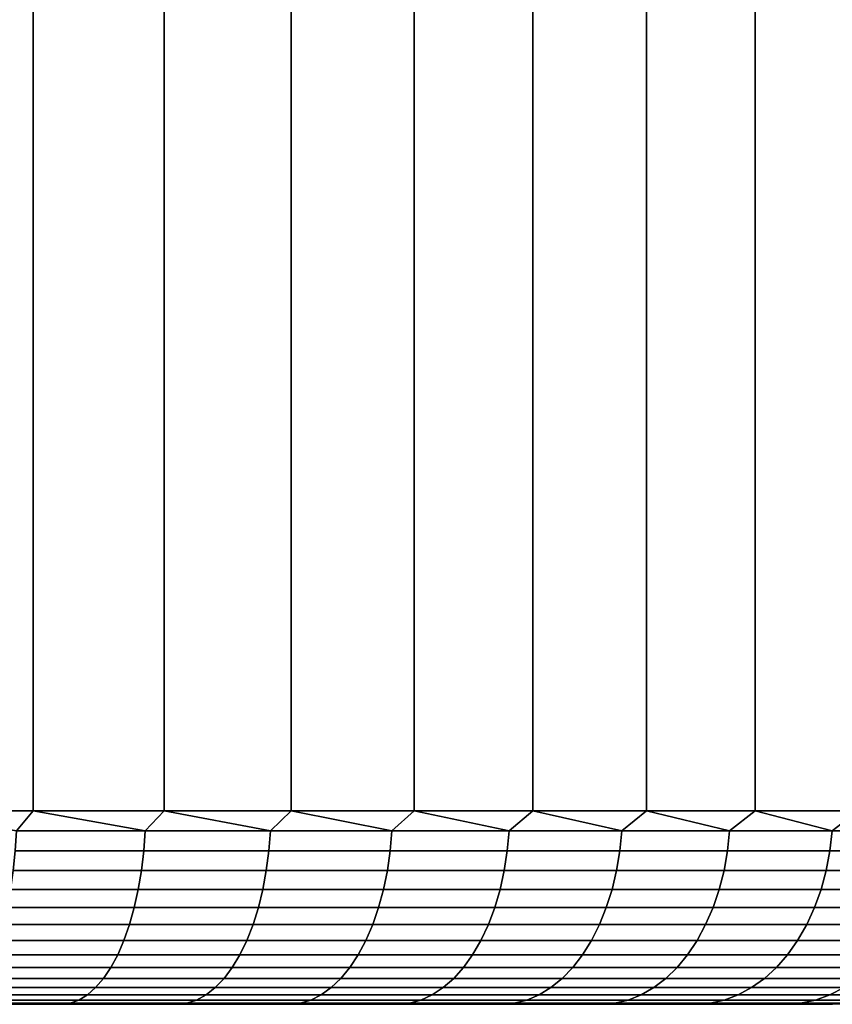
# Model space of a CAD drawing. Header units: metres. Extents: x -109 to 109, y -100 to 58.
# Tile 625 of 642: x 81.49 to 85.69, y 27.5 to 32.59. Entities that reach past the tile are written whole.
import ezdxf

# ---------------------------------------------------------------- set-up
doc = ezdxf.new("R2010")
doc.units = ezdxf.units.M
doc.layers.add('solid_21_062_100_XXX', color=7, linetype='CONTINUOUS')

msp = doc.modelspace()

# ---------------------------------------------------------------- linework, layer by layer
at = {"layer": 'solid_21_062_100_XXX'}
for points in [[(81.560493, 47.799999, 11.974616), (80.868645, 47.799999, 12.243976), (80.868645, 28.5, 12.243977), (81.560509, 28.5, 11.974607)], [(80.868645, 47.799999, -12.243976), (81.560493, 47.799999, -11.974616), (81.560509, 28.5, -11.974607), (80.868645, 28.5, -12.243977)], [(82.235855, 47.799999, 11.666187), (81.560493, 47.799999, 11.974616), (81.560509, 28.5, 11.974607), (82.235878, 28.5, 11.66618)], [(81.560493, 47.799999, -11.974616), (82.235855, 47.799999, -11.666187), (82.235878, 28.5, -11.66618), (81.560509, 28.5, -11.974607)], [(82.892525, 47.799999, 11.319699), (82.235855, 47.799999, 11.666187), (82.235878, 28.5, 11.66618), (82.892525, 28.5, 11.319699)], [(82.235855, 47.799999, -11.666187), (82.892525, 47.799999, -11.319699), (82.892525, 28.5, -11.319699), (82.235878, 28.5, -11.66618)], [(83.528343, 47.799999, 10.936286), (82.892525, 47.799999, 11.319699), (82.892525, 28.5, 11.319699), (83.528328, 28.5, 10.936296)], [(82.892525, 47.799999, -11.319699), (83.528343, 47.799999, -10.936286), (83.528328, 28.5, -10.936296), (82.892525, 28.5, -11.319699)], [(84.141228, 47.799999, 10.517206), (83.528343, 47.799999, 10.936286), (83.528328, 28.5, 10.936296), (84.141205, 28.5, 10.51722)], [(83.528343, 47.799999, -10.936286), (84.141228, 47.799999, -10.517206), (84.141205, 28.5, -10.51722), (83.528328, 28.5, -10.936296)], [(84.729172, 47.799999, 10.063836), (84.141228, 47.799999, 10.517206), (84.141205, 28.5, 10.51722), (84.729164, 28.5, 10.063841)], [(84.141228, 47.799999, -10.517206), (84.729172, 47.799999, -10.063836), (84.729164, 28.5, -10.063841), (84.141205, 28.5, -10.51722)], [(85.29026, 47.799999, 9.577649), (84.729172, 47.799999, 10.063836), (84.729164, 28.5, 10.063841), (85.290276, 28.5, 9.577635)], [(84.729172, 47.799999, -10.063836), (85.29026, 47.799999, -9.577649), (85.290276, 28.5, -9.577635), (84.729164, 28.5, -10.063841)], [(85.822701, 47.799999, 9.060204), (85.29026, 47.799999, 9.577649), (85.290276, 28.5, 9.577635), (85.822716, 28.5, 9.060188)], [(85.29026, 47.799999, -9.577649), (85.822701, 47.799999, -9.060204), (85.822716, 28.5, -9.060188), (85.290276, 28.5, -9.577635)], [(81.560509, 28.5, 11.974607), (80.868645, 28.5, 12.243977), (81.472786, 28.395472, 12.005373)], [(80.868645, 28.5, -12.243977), (81.560509, 28.5, -11.974607), (81.472786, 28.395472, -12.005373)], [(81.560509, 28.5, 11.974607), (81.472786, 28.395472, 12.005373), (82.138115, 28.395472, 11.70766)], [(81.560509, 28.5, -11.974607), (82.138115, 28.395472, -11.70766), (81.472786, 28.395472, -12.005373)], [(82.235878, 28.5, 11.66618), (81.560509, 28.5, 11.974607), (82.138115, 28.395472, 11.70766)], [(81.560509, 28.5, -11.974607), (82.235878, 28.5, -11.66618), (82.138115, 28.395472, -11.70766)], [(82.235878, 28.5, 11.66618), (82.138115, 28.395472, 11.70766), (82.785698, 28.395472, 11.37311)], [(82.235878, 28.5, -11.66618), (82.785698, 28.395472, -11.37311), (82.138115, 28.395472, -11.70766)], [(82.892525, 28.5, 11.319699), (82.235878, 28.5, 11.66618), (82.785698, 28.395472, 11.37311)], [(82.235878, 28.5, -11.66618), (82.892525, 28.5, -11.319699), (82.785698, 28.395472, -11.37311)], [(82.892525, 28.5, 11.319699), (82.785698, 28.395472, 11.37311), (83.413506, 28.395472, 11.002776)], [(82.892525, 28.5, -11.319699), (83.413506, 28.395472, -11.002776), (82.785698, 28.395472, -11.37311)], [(83.528328, 28.5, 10.936296), (82.892525, 28.5, 11.319699), (83.413506, 28.395472, 11.002776)], [(82.892525, 28.5, -11.319699), (83.528328, 28.5, -10.936296), (83.413506, 28.395472, -11.002776)], [(83.528328, 28.5, 10.936296), (83.413506, 28.395472, 11.002776), (84.019554, 28.395472, 10.597823)], [(83.528328, 28.5, -10.936296), (84.019554, 28.395472, -10.597823), (83.413506, 28.395472, -11.002776)], [(84.141205, 28.5, 10.51722), (83.528328, 28.5, 10.936296), (84.019554, 28.395472, 10.597823)], [(83.528328, 28.5, -10.936296), (84.141205, 28.5, -10.51722), (84.019554, 28.395472, -10.597823)], [(84.141205, 28.5, 10.51722), (84.019554, 28.395472, 10.597823), (84.601952, 28.395472, 10.159526)], [(84.141205, 28.5, -10.51722), (84.601952, 28.395472, -10.159526), (84.019554, 28.395472, -10.597823)], [(84.729164, 28.5, 10.063841), (84.141205, 28.5, 10.51722), (84.601952, 28.395472, 10.159526)], [(84.141205, 28.5, -10.51722), (84.729164, 28.5, -10.063841), (84.601952, 28.395472, -10.159526)], [(84.729164, 28.5, 10.063841), (84.601952, 28.395472, 10.159526), (85.158852, 28.395472, 9.689263)], [(84.729164, 28.5, -10.063841), (85.158852, 28.395472, -9.689263), (84.601952, 28.395472, -10.159526)], [(85.290276, 28.5, 9.577635), (84.729164, 28.5, 10.063841), (85.158852, 28.395472, 9.689263)], [(84.729164, 28.5, -10.063841), (85.290276, 28.5, -9.577635), (85.158852, 28.395472, -9.689263)], [(85.290276, 28.5, 9.577635), (85.158852, 28.395472, 9.689263), (85.688515, 28.395472, 9.188515)], [(85.290276, 28.5, -9.577635), (85.688515, 28.395472, -9.188515), (85.158852, 28.395472, -9.689263)], [(85.822716, 28.5, 9.060188), (85.290276, 28.5, 9.577635), (85.688515, 28.395472, 9.188515)], [(85.290276, 28.5, -9.577635), (85.822716, 28.5, -9.060188), (85.688515, 28.395472, -9.188515)], [(85.822716, 28.5, 9.060188), (85.688515, 28.395472, 9.188515), (86.189262, 28.395472, 8.658855)], [(85.822716, 28.5, -9.060188), (86.189262, 28.395472, -8.658855), (85.688515, 28.395472, -9.188515)], [(82.138115, 28.395472, 11.70766), (81.472786, 28.395472, 12.005373), (81.466515, 28.291986, 11.990225), (82.130997, 28.291986, 11.692887)], [(81.472786, 28.395472, -12.005373), (82.138115, 28.395472, -11.70766), (82.130997, 28.291986, -11.692887), (81.466515, 28.291986, -11.990225)], [(82.785698, 28.395472, 11.37311), (82.138115, 28.395472, 11.70766), (82.130997, 28.291986, 11.692887), (82.777763, 28.291986, 11.35876)], [(82.138115, 28.395472, -11.70766), (82.785698, 28.395472, -11.37311), (82.777763, 28.291986, -11.35876), (82.130997, 28.291986, -11.692887)], [(83.413506, 28.395472, 11.002776), (82.785698, 28.395472, 11.37311), (82.777763, 28.291986, 11.35876), (83.404778, 28.291986, 10.988894)], [(82.785698, 28.395472, -11.37311), (83.413506, 28.395472, -11.002776), (83.404778, 28.291986, -10.988894), (82.777763, 28.291986, -11.35876)], [(84.019554, 28.395472, 10.597823), (83.413506, 28.395472, 11.002776), (83.404778, 28.291986, 10.988894), (84.010071, 28.291986, 10.584452)], [(83.413506, 28.395472, -11.002776), (84.019554, 28.395472, -10.597823), (84.010071, 28.291986, -10.584452), (83.404778, 28.291986, -10.988894)], [(84.601952, 28.395472, 10.159526), (84.019554, 28.395472, 10.597823), (84.010071, 28.291986, 10.584452), (84.591728, 28.291986, 10.146708)], [(84.019554, 28.395472, -10.597823), (84.601952, 28.395472, -10.159526), (84.591728, 28.291986, -10.146708), (84.010071, 28.291986, -10.584452)], [(85.158852, 28.395472, 9.689263), (84.601952, 28.395472, 10.159526), (84.591728, 28.291986, 10.146708), (85.147926, 28.291986, 9.677038)], [(84.601952, 28.395472, -10.159526), (85.158852, 28.395472, -9.689263), (85.147926, 28.291986, -9.677038), (84.591728, 28.291986, -10.146708)], [(85.688515, 28.395472, 9.188515), (85.158852, 28.395472, 9.689263), (85.147926, 28.291986, 9.677038), (85.676918, 28.291986, 9.176921)], [(85.158852, 28.395472, -9.689263), (85.688515, 28.395472, -9.188515), (85.676918, 28.291986, -9.176921), (85.147926, 28.291986, -9.677038)], [(86.189262, 28.395472, 8.658855), (85.688515, 28.395472, 9.188515), (85.676918, 28.291986, 9.176921), (86.17704, 28.291986, 8.64793)], [(85.688515, 28.395472, -9.188515), (86.189262, 28.395472, -8.658855), (86.17704, 28.291986, -8.64793), (85.676918, 28.291986, -9.176921)], [(82.130997, 28.291986, 11.692887), (81.466515, 28.291986, 11.990225), (81.456131, 28.190784, 11.965157), (82.119225, 28.190784, 11.668441)], [(81.466515, 28.291986, -11.990225), (82.130997, 28.291986, -11.692887), (82.119225, 28.190784, -11.668441), (81.456131, 28.190784, -11.965157)], [(82.777763, 28.291986, 11.35876), (82.130997, 28.291986, 11.692887), (82.119225, 28.190784, 11.668441), (82.764641, 28.190784, 11.335011)], [(82.130997, 28.291986, -11.692887), (82.777763, 28.291986, -11.35876), (82.764641, 28.190784, -11.335011), (82.119225, 28.190784, -11.668441)], [(83.404778, 28.291986, 10.988894), (82.777763, 28.291986, 11.35876), (82.764641, 28.190784, 11.335011), (83.390343, 28.190784, 10.965919)], [(82.777763, 28.291986, -11.35876), (83.404778, 28.291986, -10.988894), (83.390343, 28.190784, -10.965919), (82.764641, 28.190784, -11.335011)], [(84.010071, 28.291986, 10.584452), (83.404778, 28.291986, 10.988894), (83.390343, 28.190784, 10.965919), (83.99437, 28.190784, 10.562322)], [(83.404778, 28.291986, -10.988894), (84.010071, 28.291986, -10.584452), (83.99437, 28.190784, -10.562322), (83.390343, 28.190784, -10.965919)], [(84.591728, 28.291986, 10.146708), (84.010071, 28.291986, 10.584452), (83.99437, 28.190784, 10.562322), (84.574814, 28.190784, 10.125493)], [(84.010071, 28.291986, -10.584452), (84.591728, 28.291986, -10.146708), (84.574814, 28.190784, -10.125493), (83.99437, 28.190784, -10.562322)], [(85.147926, 28.291986, 9.677038), (84.591728, 28.291986, 10.146708), (84.574814, 28.190784, 10.125493), (85.129852, 28.190784, 9.656806)], [(84.591728, 28.291986, -10.146708), (85.147926, 28.291986, -9.677038), (85.129852, 28.190784, -9.656806), (84.574814, 28.190784, -10.125493)], [(85.676918, 28.291986, 9.176921), (85.147926, 28.291986, 9.677038), (85.129852, 28.190784, 9.656806), (85.657738, 28.190784, 9.157734)], [(85.147926, 28.291986, -9.677038), (85.676918, 28.291986, -9.176921), (85.657738, 28.190784, -9.157734), (85.129852, 28.190784, -9.656806)], [(86.17704, 28.291986, 8.64793), (85.676918, 28.291986, 9.176921), (85.657738, 28.190784, 9.157734), (86.156807, 28.190784, 8.629849)], [(85.676918, 28.291986, -9.176921), (86.17704, 28.291986, -8.64793), (86.156807, 28.190784, -8.629849), (85.657738, 28.190784, -9.157734)], [(82.119225, 28.190784, 11.668441), (81.456131, 28.190784, 11.965157), (81.44175, 28.092976, 11.930442), (82.102921, 28.092976, 11.634587)], [(81.456131, 28.190784, -11.965157), (82.119225, 28.190784, -11.668441), (82.102921, 28.092976, -11.634587), (81.44175, 28.092976, -11.930442)], [(82.764641, 28.190784, 11.335011), (82.119225, 28.190784, 11.668441), (82.102921, 28.092976, 11.634587), (82.746468, 28.092976, 11.302126)], [(82.119225, 28.190784, -11.668441), (82.764641, 28.190784, -11.335011), (82.746468, 28.092976, -11.302126), (82.102921, 28.092976, -11.634587)], [(83.390343, 28.190784, 10.965919), (82.764641, 28.190784, 11.335011), (82.746468, 28.092976, 11.302126), (83.370354, 28.092976, 10.934103)], [(82.764641, 28.190784, -11.335011), (83.390343, 28.190784, -10.965919), (83.370354, 28.092976, -10.934103), (82.746468, 28.092976, -11.302126)], [(83.99437, 28.190784, 10.562322), (83.390343, 28.190784, 10.965919), (83.370354, 28.092976, 10.934103), (83.972626, 28.092976, 10.531678)], [(83.390343, 28.190784, -10.965919), (83.99437, 28.190784, -10.562322), (83.972626, 28.092976, -10.531678), (83.370354, 28.092976, -10.934103)], [(84.574814, 28.190784, 10.125493), (83.99437, 28.190784, 10.562322), (83.972626, 28.092976, 10.531678), (84.551384, 28.092976, 10.096116)], [(83.99437, 28.190784, -10.562322), (84.574814, 28.190784, -10.125493), (84.551384, 28.092976, -10.096116), (83.972626, 28.092976, -10.531678)], [(85.129852, 28.190784, 9.656806), (84.574814, 28.190784, 10.125493), (84.551384, 28.092976, 10.096116), (85.104813, 28.092976, 9.628789)], [(84.574814, 28.190784, -10.125493), (85.129852, 28.190784, -9.656806), (85.104813, 28.092976, -9.628789), (84.551384, 28.092976, -10.096116)], [(85.657738, 28.190784, 9.157734), (85.129852, 28.190784, 9.656806), (85.104813, 28.092976, 9.628789), (85.631165, 28.092976, 9.131166)], [(85.129852, 28.190784, -9.656806), (85.657738, 28.190784, -9.157734), (85.631165, 28.092976, -9.131166), (85.104813, 28.092976, -9.628789)], [(86.156807, 28.190784, 8.629849), (85.657738, 28.190784, 9.157734), (85.631165, 28.092976, 9.131166), (86.128792, 28.092976, 8.604812)], [(85.657738, 28.190784, -9.157734), (86.156807, 28.190784, -8.629849), (86.128792, 28.092976, -8.604812), (85.631165, 28.092976, -9.131166)], [(82.102921, 28.092976, 11.634587), (81.44175, 28.092976, 11.930442), (81.423538, 27.999638, 11.886464), (82.082268, 27.999638, 11.5917)], [(81.44175, 28.092976, -11.930442), (82.102921, 28.092976, -11.634587), (82.082268, 27.999638, -11.5917), (81.423538, 27.999638, -11.886464)], [(82.746468, 28.092976, 11.302126), (82.102921, 28.092976, 11.634587), (82.082268, 27.999638, 11.5917), (82.723434, 27.999638, 11.260464)], [(82.102921, 28.092976, -11.634587), (82.746468, 28.092976, -11.302126), (82.723434, 27.999638, -11.260464), (82.082268, 27.999638, -11.5917)], [(83.370354, 28.092976, 10.934103), (82.746468, 28.092976, 11.302126), (82.723434, 27.999638, 11.260464), (83.345024, 27.999638, 10.893798)], [(82.746468, 28.092976, -11.302126), (83.370354, 28.092976, -10.934103), (83.345024, 27.999638, -10.893798), (82.723434, 27.999638, -11.260464)], [(83.972626, 28.092976, 10.531678), (83.370354, 28.092976, 10.934103), (83.345024, 27.999638, 10.893798), (83.945076, 27.999638, 10.492856)], [(83.370354, 28.092976, -10.934103), (83.972626, 28.092976, -10.531678), (83.945076, 27.999638, -10.492856), (83.345024, 27.999638, -10.893798)], [(84.551384, 28.092976, 10.096116), (83.972626, 28.092976, 10.531678), (83.945076, 27.999638, 10.492856), (84.521706, 27.999638, 10.0589)], [(83.972626, 28.092976, -10.531678), (84.551384, 28.092976, -10.096116), (84.521706, 27.999638, -10.0589), (83.945076, 27.999638, -10.492856)], [(85.104813, 28.092976, 9.628789), (84.551384, 28.092976, 10.096116), (84.521706, 27.999638, 10.0589), (85.07309, 27.999638, 9.593295)], [(84.551384, 28.092976, -10.096116), (85.104813, 28.092976, -9.628789), (85.07309, 27.999638, -9.593295), (84.521706, 27.999638, -10.0589)], [(85.631165, 28.092976, 9.131166), (85.104813, 28.092976, 9.628789), (85.07309, 27.999638, 9.593295), (85.597504, 27.999638, 9.097506)], [(85.104813, 28.092976, -9.628789), (85.631165, 28.092976, -9.131166), (85.597504, 27.999638, -9.097506), (85.07309, 27.999638, -9.593295)], [(86.128792, 28.092976, 8.604812), (85.631165, 28.092976, 9.131166), (85.597504, 27.999638, 9.097506), (86.093292, 27.999638, 8.573092)], [(85.631165, 28.092976, -9.131166), (86.128792, 28.092976, -8.604812), (86.093292, 27.999638, -8.573092), (85.597504, 27.999638, -9.097506)], [(82.082268, 27.999638, 11.5917), (81.423538, 27.999638, 11.886464), (81.40168, 27.911791, 11.833704), (82.057487, 27.911791, 11.540248)], [(81.423538, 27.999638, -11.886464), (82.082268, 27.999638, -11.5917), (82.057487, 27.911791, -11.540248), (81.40168, 27.911791, -11.833704)], [(82.723434, 27.999638, 11.260464), (82.082268, 27.999638, 11.5917), (82.057487, 27.911791, 11.540248), (82.695816, 27.911791, 11.210483)], [(82.082268, 27.999638, -11.5917), (82.723434, 27.999638, -11.260464), (82.695816, 27.911791, -11.210483), (82.057487, 27.911791, -11.540248)], [(83.345024, 27.999638, 10.893798), (82.723434, 27.999638, 11.260464), (82.695816, 27.911791, 11.210483), (83.314644, 27.911791, 10.845444)], [(82.723434, 27.999638, -11.260464), (83.345024, 27.999638, -10.893798), (83.314644, 27.911791, -10.845444), (82.695816, 27.911791, -11.210483)], [(83.945076, 27.999638, 10.492856), (83.345024, 27.999638, 10.893798), (83.314644, 27.911791, 10.845444), (83.912033, 27.911791, 10.446282)], [(83.345024, 27.999638, -10.893798), (83.945076, 27.999638, -10.492856), (83.912033, 27.911791, -10.446282), (83.314644, 27.911791, -10.845444)], [(84.521706, 27.999638, 10.0589), (83.945076, 27.999638, 10.492856), (83.912033, 27.911791, 10.446282), (84.486099, 27.911791, 10.014252)], [(83.945076, 27.999638, -10.492856), (84.521706, 27.999638, -10.0589), (84.486099, 27.911791, -10.014252), (83.912033, 27.911791, -10.446282)], [(85.07309, 27.999638, 9.593295), (84.521706, 27.999638, 10.0589), (84.486099, 27.911791, 10.014252), (85.035042, 27.911791, 9.550714)], [(84.521706, 27.999638, -10.0589), (85.07309, 27.999638, -9.593295), (85.035042, 27.911791, -9.550714), (84.486099, 27.911791, -10.014252)], [(85.597504, 27.999638, 9.097506), (85.07309, 27.999638, 9.593295), (85.035042, 27.911791, 9.550714), (85.557121, 27.911791, 9.057125)], [(85.07309, 27.999638, -9.593295), (85.597504, 27.999638, -9.097506), (85.557121, 27.911791, -9.057125), (85.035042, 27.911791, -9.550714)], [(86.093292, 27.999638, 8.573092), (85.597504, 27.999638, 9.097506), (85.557121, 27.911791, 9.057125), (86.050713, 27.911791, 8.53504)], [(85.597504, 27.999638, -9.097506), (86.093292, 27.999638, -8.573092), (86.050713, 27.911791, -8.53504), (85.557121, 27.911791, -9.057125)], [(82.057487, 27.911791, 11.540248), (81.40168, 27.911791, 11.833704), (81.376427, 27.830402, 11.772742), (82.028862, 27.830402, 11.480798)], [(81.40168, 27.911791, -11.833704), (82.057487, 27.911791, -11.540248), (82.028862, 27.830402, -11.480798), (81.376427, 27.830402, -11.772742)], [(82.695816, 27.911791, 11.210483), (82.057487, 27.911791, 11.540248), (82.028862, 27.830402, 11.480798), (82.663895, 27.830402, 11.152731)], [(82.057487, 27.911791, -11.540248), (82.695816, 27.911791, -11.210483), (82.663895, 27.830402, -11.152731), (82.028862, 27.830402, -11.480798)], [(83.314644, 27.911791, 10.845444), (82.695816, 27.911791, 11.210483), (82.663895, 27.830402, 11.152731), (83.279541, 27.830402, 10.789573)], [(82.695816, 27.911791, -11.210483), (83.314644, 27.911791, -10.845444), (83.279541, 27.830402, -10.789573), (82.663895, 27.830402, -11.152731)], [(83.912033, 27.911791, 10.446282), (83.314644, 27.911791, 10.845444), (83.279541, 27.830402, 10.789573), (83.873848, 27.830402, 10.392467)], [(83.314644, 27.911791, -10.845444), (83.912033, 27.911791, -10.446282), (83.873848, 27.830402, -10.392467), (83.279541, 27.830402, -10.789573)], [(84.486099, 27.911791, 10.014252), (83.912033, 27.911791, 10.446282), (83.873848, 27.830402, 10.392467), (84.444962, 27.830402, 9.962663)], [(83.912033, 27.911791, -10.446282), (84.486099, 27.911791, -10.014252), (84.444962, 27.830402, -9.962663), (83.873848, 27.830402, -10.392467)], [(85.035042, 27.911791, 9.550714), (84.486099, 27.911791, 10.014252), (84.444962, 27.830402, 9.962663), (84.991074, 27.830402, 9.501513)], [(84.486099, 27.911791, -10.014252), (85.035042, 27.911791, -9.550714), (84.991074, 27.830402, -9.501513), (84.444962, 27.830402, -9.962663)], [(85.557121, 27.911791, 9.057125), (85.035042, 27.911791, 9.550714), (84.991074, 27.830402, 9.501513), (85.510468, 27.830402, 9.010467)], [(85.035042, 27.911791, -9.550714), (85.557121, 27.911791, -9.057125), (85.510468, 27.830402, -9.010467), (84.991074, 27.830402, -9.501513)], [(86.050713, 27.911791, 8.53504), (85.557121, 27.911791, 9.057125), (85.510468, 27.830402, 9.010467), (86.001511, 27.830402, 8.491071)], [(85.557121, 27.911791, -9.057125), (86.050713, 27.911791, -8.53504), (86.001511, 27.830402, -8.491071), (85.510468, 27.830402, -9.010467)], [(82.028862, 27.830402, 11.480798), (81.376427, 27.830402, 11.772742), (81.348061, 27.756365, 11.704247), (81.996696, 27.756365, 11.414001)], [(81.376427, 27.830402, -11.772742), (82.028862, 27.830402, -11.480798), (81.996696, 27.756365, -11.414001), (81.348061, 27.756365, -11.704247)], [(82.663895, 27.830402, 11.152731), (82.028862, 27.830402, 11.480798), (81.996696, 27.756365, 11.414001), (82.628036, 27.756365, 11.087843)], [(82.028862, 27.830402, -11.480798), (82.663895, 27.830402, -11.152731), (82.628036, 27.756365, -11.087843), (81.996696, 27.756365, -11.414001)], [(83.279541, 27.830402, 10.789573), (82.663895, 27.830402, 11.152731), (82.628036, 27.756365, 11.087843), (83.240097, 27.756365, 10.726798)], [(82.663895, 27.830402, -11.152731), (83.279541, 27.830402, -10.789573), (83.240097, 27.756365, -10.726798), (82.628036, 27.756365, -11.087843)], [(83.873848, 27.830402, 10.392467), (83.279541, 27.830402, 10.789573), (83.240097, 27.756365, 10.726798), (83.830948, 27.756365, 10.332003)], [(83.279541, 27.830402, -10.789573), (83.873848, 27.830402, -10.392467), (83.830948, 27.756365, -10.332003), (83.240097, 27.756365, -10.726798)], [(84.444962, 27.830402, 9.962663), (83.873848, 27.830402, 10.392467), (83.830948, 27.756365, 10.332003), (84.398735, 27.756365, 9.904699)], [(83.873848, 27.830402, -10.392467), (84.444962, 27.830402, -9.962663), (84.398735, 27.756365, -9.904699), (83.830948, 27.756365, -10.332003)], [(84.991074, 27.830402, 9.501513), (84.444962, 27.830402, 9.962663), (84.398735, 27.756365, 9.904699), (84.941666, 27.756365, 9.446232)], [(84.444962, 27.830402, -9.962663), (84.991074, 27.830402, -9.501513), (84.941666, 27.756365, -9.446232), (84.398735, 27.756365, -9.904699)], [(85.510468, 27.830402, 9.010467), (84.991074, 27.830402, 9.501513), (84.941666, 27.756365, 9.446232), (85.458046, 27.756365, 8.958043)], [(84.991074, 27.830402, -9.501513), (85.510468, 27.830402, -9.010467), (85.458046, 27.756365, -8.958043), (84.941666, 27.756365, -9.446232)], [(86.001511, 27.830402, 8.491071), (85.510468, 27.830402, 9.010467), (85.458046, 27.756365, 8.958043), (85.946228, 27.756365, 8.441669)], [(85.510468, 27.830402, -9.010467), (86.001511, 27.830402, -8.491071), (85.946228, 27.756365, -8.441669), (85.458046, 27.756365, -8.958043)], [(81.996696, 27.756365, 11.414001), (81.348061, 27.756365, 11.704247), (81.316879, 27.690491, 11.628971), (81.961342, 27.690491, 11.340591)], [(81.348061, 27.756365, -11.704247), (81.996696, 27.756365, -11.414001), (81.961342, 27.690491, -11.340591), (81.316879, 27.690491, -11.628971)], [(82.628036, 27.756365, 11.087843), (81.996696, 27.756365, 11.414001), (81.961342, 27.690491, 11.340591), (82.588623, 27.690491, 11.016531)], [(81.996696, 27.756365, -11.414001), (82.628036, 27.756365, -11.087843), (82.588623, 27.690491, -11.016531), (81.961342, 27.690491, -11.340591)], [(83.240097, 27.756365, 10.726798), (82.628036, 27.756365, 11.087843), (82.588623, 27.690491, 11.016531), (83.196747, 27.690491, 10.657808)], [(82.628036, 27.756365, -11.087843), (83.240097, 27.756365, -10.726798), (83.196747, 27.690491, -10.657808), (82.588623, 27.690491, -11.016531)], [(83.830948, 27.756365, 10.332003), (83.240097, 27.756365, 10.726798), (83.196747, 27.690491, 10.657808), (83.783798, 27.690491, 10.265553)], [(83.240097, 27.756365, -10.726798), (83.830948, 27.756365, -10.332003), (83.783798, 27.690491, -10.265553), (83.196747, 27.690491, -10.657808)], [(84.398735, 27.756365, 9.904699), (83.830948, 27.756365, 10.332003), (83.783798, 27.690491, 10.265553), (84.347931, 27.690491, 9.840997)], [(83.830948, 27.756365, -10.332003), (84.398735, 27.756365, -9.904699), (84.347931, 27.690491, -9.840997), (83.783798, 27.690491, -10.265553)], [(84.941666, 27.756365, 9.446232), (84.398735, 27.756365, 9.904699), (84.347931, 27.690491, 9.840997), (84.887375, 27.690491, 9.385478)], [(84.398735, 27.756365, -9.904699), (84.941666, 27.756365, -9.446232), (84.887375, 27.690491, -9.385478), (84.347931, 27.690491, -9.840997)], [(85.458046, 27.756365, 8.958043), (84.941666, 27.756365, 9.446232), (84.887375, 27.690491, 9.385478), (85.400429, 27.690491, 8.900429)], [(84.941666, 27.756365, -9.446232), (85.458046, 27.756365, -8.958043), (85.400429, 27.690491, -8.900429), (84.887375, 27.690491, -9.385478)], [(85.946228, 27.756365, 8.441669), (85.458046, 27.756365, 8.958043), (85.400429, 27.690491, 8.900429), (85.885475, 27.690491, 8.387376)], [(85.458046, 27.756365, -8.958043), (85.946228, 27.756365, -8.441669), (85.885475, 27.690491, -8.387376), (85.400429, 27.690491, -8.900429)], [(81.961342, 27.690491, 11.340591), (81.316879, 27.690491, 11.628971), (81.283234, 27.633503, 11.54774), (81.923195, 27.633503, 11.261375)], [(81.316879, 27.690491, -11.628971), (81.961342, 27.690491, -11.340591), (81.923195, 27.633503, -11.261375), (81.283234, 27.633503, -11.54774)], [(82.588623, 27.690491, 11.016531), (81.961342, 27.690491, 11.340591), (81.923195, 27.633503, 11.261375), (82.546089, 27.633503, 10.939578)], [(81.961342, 27.690491, -11.340591), (82.588623, 27.690491, -11.016531), (82.546089, 27.633503, -10.939578), (81.923195, 27.633503, -11.261375)], [(83.196747, 27.690491, 10.657808), (82.588623, 27.690491, 11.016531), (82.546089, 27.633503, 10.939578), (83.149963, 27.633503, 10.583362)], [(82.588623, 27.690491, -11.016531), (83.196747, 27.690491, -10.657808), (83.149963, 27.633503, -10.583362), (82.546089, 27.633503, -10.939578)], [(83.783798, 27.690491, 10.265553), (83.196747, 27.690491, 10.657808), (83.149963, 27.633503, 10.583362), (83.732918, 27.633503, 10.193845)], [(83.196747, 27.690491, -10.657808), (83.783798, 27.690491, -10.265553), (83.732918, 27.633503, -10.193845), (83.149963, 27.633503, -10.583362)], [(84.347931, 27.690491, 9.840997), (83.783798, 27.690491, 10.265553), (83.732918, 27.633503, 10.193845), (84.293114, 27.633503, 9.772255)], [(83.783798, 27.690491, -10.265553), (84.347931, 27.690491, -9.840997), (84.293114, 27.633503, -9.772255), (83.732918, 27.633503, -10.193845)], [(84.887375, 27.690491, 9.385478), (84.347931, 27.690491, 9.840997), (84.293114, 27.633503, 9.772255), (84.828789, 27.633503, 9.319919)], [(84.347931, 27.690491, -9.840997), (84.887375, 27.690491, -9.385478), (84.828789, 27.633503, -9.319919), (84.293114, 27.633503, -9.772255)], [(85.400429, 27.690491, 8.900429), (84.887375, 27.690491, 9.385478), (84.828789, 27.633503, 9.319919), (85.338257, 27.633503, 8.838258)], [(84.887375, 27.690491, -9.385478), (85.400429, 27.690491, -8.900429), (85.338257, 27.633503, -8.838258), (84.828789, 27.633503, -9.319919)], [(85.885475, 27.690491, 8.387376), (85.400429, 27.690491, 8.900429), (85.338257, 27.633503, 8.838258), (85.819916, 27.633503, 8.328788)], [(85.400429, 27.690491, -8.900429), (85.885475, 27.690491, -8.387376), (85.819916, 27.633503, -8.328788), (85.338257, 27.633503, -8.838258)], [(81.923195, 27.633503, 11.261375), (81.283234, 27.633503, 11.54774), (81.24749, 27.586029, 11.461446), (81.882668, 27.586029, 11.177221)], [(81.283234, 27.633503, -11.54774), (81.923195, 27.633503, -11.261375), (81.882668, 27.586029, -11.177221), (81.24749, 27.586029, -11.461446)], [(82.546089, 27.633503, 10.939578), (81.923195, 27.633503, 11.261375), (81.882668, 27.586029, 11.177221), (82.500908, 27.586029, 10.857829)], [(81.923195, 27.633503, -11.261375), (82.546089, 27.633503, -10.939578), (82.500908, 27.586029, -10.857829), (81.882668, 27.586029, -11.177221)], [(83.149963, 27.633503, 10.583362), (82.546089, 27.633503, 10.939578), (82.500908, 27.586029, 10.857829), (83.100273, 27.586029, 10.504274)], [(82.546089, 27.633503, -10.939578), (83.149963, 27.633503, -10.583362), (83.100273, 27.586029, -10.504274), (82.500908, 27.586029, -10.857829)], [(83.732918, 27.633503, 10.193845), (83.149963, 27.633503, 10.583362), (83.100273, 27.586029, 10.504274), (83.678871, 27.586029, 10.117668)], [(83.149963, 27.633503, -10.583362), (83.732918, 27.633503, -10.193845), (83.678871, 27.586029, -10.117668), (83.100273, 27.586029, -10.504274)], [(84.293114, 27.633503, 9.772255), (83.732918, 27.633503, 10.193845), (83.678871, 27.586029, 10.117668), (84.234879, 27.586029, 9.699229)], [(83.732918, 27.633503, -10.193845), (84.293114, 27.633503, -9.772255), (84.234879, 27.586029, -9.699229), (83.678871, 27.586029, -10.117668)], [(84.828789, 27.633503, 9.319919), (84.293114, 27.633503, 9.772255), (84.234879, 27.586029, 9.699229), (84.766548, 27.586029, 9.250273)], [(84.293114, 27.633503, -9.772255), (84.828789, 27.633503, -9.319919), (84.766548, 27.586029, -9.250273), (84.234879, 27.586029, -9.699229)], [(85.338257, 27.633503, 8.838258), (84.828789, 27.633503, 9.319919), (84.766548, 27.586029, 9.250273), (85.272209, 27.586029, 8.772211)], [(84.828789, 27.633503, -9.319919), (85.338257, 27.633503, -8.838258), (85.272209, 27.586029, -8.772211), (84.766548, 27.586029, -9.250273)], [(85.819916, 27.633503, 8.328788), (85.338257, 27.633503, 8.838258), (85.272209, 27.586029, 8.772211), (85.750275, 27.586029, 8.266549)], [(85.338257, 27.633503, -8.838258), (85.819916, 27.633503, -8.328788), (85.750275, 27.586029, -8.266549), (85.272209, 27.586029, -8.772211)], [(81.882668, 27.586029, 11.177221), (81.24749, 27.586029, 11.461446), (81.210037, 27.548588, 11.371037), (81.84021, 27.548588, 11.089054)], [(81.24749, 27.586029, -11.461446), (81.882668, 27.586029, -11.177221), (81.84021, 27.548588, -11.089054), (81.210037, 27.548588, -11.371037)], [(82.500908, 27.586029, 10.857829), (81.882668, 27.586029, 11.177221), (81.84021, 27.548588, 11.089054), (82.453575, 27.548588, 10.772181)], [(81.882668, 27.586029, -11.177221), (82.500908, 27.586029, -10.857829), (82.453575, 27.548588, -10.772181), (81.84021, 27.548588, -11.089054)], [(83.100273, 27.586029, 10.504274), (82.500908, 27.586029, 10.857829), (82.453575, 27.548588, 10.772181), (83.04821, 27.548588, 10.421414)], [(82.500908, 27.586029, -10.857829), (83.100273, 27.586029, -10.504274), (83.04821, 27.548588, -10.421414), (82.453575, 27.548588, -10.772181)], [(83.678871, 27.586029, 10.117668), (83.100273, 27.586029, 10.504274), (83.04821, 27.548588, 10.421414), (83.622238, 27.548588, 10.037859)], [(83.100273, 27.586029, -10.504274), (83.678871, 27.586029, -10.117668), (83.622238, 27.548588, -10.037859), (83.04821, 27.548588, -10.421414)], [(84.234879, 27.586029, 9.699229), (83.678871, 27.586029, 10.117668), (83.622238, 27.548588, 10.037859), (84.173866, 27.548588, 9.622721)], [(83.678871, 27.586029, -10.117668), (84.234879, 27.586029, -9.699229), (84.173866, 27.548588, -9.622721), (83.622238, 27.548588, -10.037859)], [(84.766548, 27.586029, 9.250273), (84.234879, 27.586029, 9.699229), (84.173866, 27.548588, 9.622721), (84.70134, 27.548588, 9.177305)], [(84.234879, 27.586029, -9.699229), (84.766548, 27.586029, -9.250273), (84.70134, 27.548588, -9.177305), (84.173866, 27.548588, -9.622721)], [(85.272209, 27.586029, 8.772211), (84.766548, 27.586029, 9.250273), (84.70134, 27.548588, 9.177305), (85.203018, 27.548588, 8.703014)], [(84.766548, 27.586029, -9.250273), (85.272209, 27.586029, -8.772211), (85.203018, 27.548588, -8.703014), (84.70134, 27.548588, -9.177305)], [(85.750275, 27.586029, 8.266549), (85.272209, 27.586029, 8.772211), (85.203018, 27.548588, 8.703014), (85.677307, 27.548588, 8.201342)], [(85.272209, 27.586029, -8.772211), (85.750275, 27.586029, -8.266549), (85.677307, 27.548588, -8.201342), (85.203018, 27.548588, -8.703014)], [(86.199226, 27.586029, 7.734877), (85.750275, 27.586029, 8.266549), (85.677307, 27.548588, 8.201342), (86.122719, 27.548588, 7.673863)], [(85.750275, 27.586029, -8.266549), (86.199226, 27.586029, -7.734877), (86.122719, 27.548588, -7.673863), (85.677307, 27.548588, -8.201342)], [(81.79628, 27.521591, 10.997841), (81.171295, 27.521591, 11.277504), (81.131683, 27.505337, 11.181875), (81.751373, 27.505337, 10.904583)], [(81.171295, 27.521591, -11.277504), (81.79628, 27.521591, -10.997841), (81.751373, 27.505337, -10.904583), (81.131683, 27.505337, -11.181875)], [(81.84021, 27.548588, 11.089054), (81.210037, 27.548588, 11.371037), (81.171295, 27.521591, 11.277504), (81.79628, 27.521591, 10.997841)], [(81.210037, 27.548588, -11.371037), (81.84021, 27.548588, -11.089054), (81.79628, 27.521591, -10.997841), (81.171295, 27.521591, -11.277504)], [(82.404602, 27.521591, 10.683575), (81.79628, 27.521591, 10.997841), (81.751373, 27.505337, 10.904583), (82.35453, 27.505337, 10.592981)], [(81.79628, 27.521591, -10.997841), (82.404602, 27.521591, -10.683575), (82.35453, 27.505337, -10.592981), (81.751373, 27.505337, -10.904583)], [(82.453575, 27.548588, 10.772181), (81.84021, 27.548588, 11.089054), (81.79628, 27.521591, 10.997841), (82.404602, 27.521591, 10.683575)], [(81.84021, 27.548588, -11.089054), (82.453575, 27.548588, -10.772181), (82.404602, 27.521591, -10.683575), (81.79628, 27.521591, -10.997841)], [(82.994347, 27.521591, 10.335693), (82.404602, 27.521591, 10.683575), (82.35453, 27.505337, 10.592981), (82.939278, 27.505337, 10.248051)], [(82.404602, 27.521591, -10.683575), (82.994347, 27.521591, -10.335693), (82.939278, 27.505337, -10.248051), (82.35453, 27.505337, -10.592981)], [(83.04821, 27.548588, 10.421414), (82.453575, 27.548588, 10.772181), (82.404602, 27.521591, 10.683575), (82.994347, 27.521591, 10.335693)], [(82.453575, 27.548588, -10.772181), (83.04821, 27.548588, -10.421414), (82.994347, 27.521591, -10.335693), (82.404602, 27.521591, -10.683575)], [(83.56366, 27.521591, 9.955293), (82.994347, 27.521591, 10.335693), (82.939278, 27.505337, 10.248051), (83.503761, 27.505337, 9.870875)], [(82.994347, 27.521591, -10.335693), (83.56366, 27.521591, -9.955293), (83.503761, 27.505337, -9.870875), (82.939278, 27.505337, -10.248051)], [(83.622238, 27.548588, 10.037859), (83.04821, 27.548588, 10.421414), (82.994347, 27.521591, 10.335693), (83.56366, 27.521591, 9.955293)], [(83.04821, 27.548588, -10.421414), (83.622238, 27.548588, -10.037859), (83.56366, 27.521591, -9.955293), (82.994347, 27.521591, -10.335693)], [(84.110741, 27.521591, 9.543569), (83.56366, 27.521591, 9.955293), (83.503761, 27.505337, 9.870875), (84.046204, 27.505337, 9.462643)], [(83.56366, 27.521591, -9.955293), (84.110741, 27.521591, -9.543569), (84.046204, 27.505337, -9.462643), (83.503761, 27.505337, -9.870875)], [(84.173866, 27.548588, 9.622721), (83.622238, 27.548588, 10.037859), (83.56366, 27.521591, 9.955293), (84.110741, 27.521591, 9.543569)], [(83.622238, 27.548588, -10.037859), (84.173866, 27.548588, -9.622721), (84.110741, 27.521591, -9.543569), (83.56366, 27.521591, -9.955293)], [(84.633881, 27.521591, 9.101817), (84.110741, 27.521591, 9.543569), (84.046204, 27.505337, 9.462643), (84.564911, 27.505337, 9.024637)], [(84.110741, 27.521591, -9.543569), (84.633881, 27.521591, -9.101817), (84.564911, 27.505337, -9.024637), (84.046204, 27.505337, -9.462643)], [(84.70134, 27.548588, 9.177305), (84.173866, 27.548588, 9.622721), (84.110741, 27.521591, 9.543569), (84.633881, 27.521591, 9.101817)], [(84.173866, 27.548588, -9.622721), (84.70134, 27.548588, -9.177305), (84.633881, 27.521591, -9.101817), (84.110741, 27.521591, -9.543569)], [(85.131432, 27.521591, 8.631428), (84.633881, 27.521591, 9.101817), (84.564911, 27.505337, 9.024637), (85.058235, 27.505337, 8.558237)], [(84.633881, 27.521591, -9.101817), (85.131432, 27.521591, -8.631428), (85.058235, 27.505337, -8.558237), (84.564911, 27.505337, -9.024637)], [(85.203018, 27.548588, 8.703014), (84.70134, 27.548588, 9.177305), (84.633881, 27.521591, 9.101817), (85.131432, 27.521591, 8.631428)], [(84.70134, 27.548588, -9.177305), (85.203018, 27.548588, -8.703014), (85.131432, 27.521591, -8.631428), (84.633881, 27.521591, -9.101817)], [(85.601814, 27.521591, 8.133881), (85.131432, 27.521591, 8.631428), (85.058235, 27.505337, 8.558237), (85.524635, 27.505337, 8.064909)], [(85.131432, 27.521591, -8.631428), (85.601814, 27.521591, -8.133881), (85.524635, 27.505337, -8.064909), (85.058235, 27.505337, -8.558237)], [(85.677307, 27.548588, 8.201342), (85.203018, 27.548588, 8.703014), (85.131432, 27.521591, 8.631428), (85.601814, 27.521591, 8.133881)], [(85.203018, 27.548588, -8.703014), (85.677307, 27.548588, -8.201342), (85.601814, 27.521591, -8.133881), (85.131432, 27.521591, -8.631428)], [(86.043571, 27.521591, 7.610742), (85.601814, 27.521591, 8.133881), (85.524635, 27.505337, 8.064909), (85.962646, 27.505337, 7.546206)], [(85.601814, 27.521591, -8.133881), (86.043571, 27.521591, -7.610742), (85.962646, 27.505337, -7.546206), (85.524635, 27.505337, -8.064909)], [(86.122719, 27.548588, 7.673863), (85.677307, 27.548588, 8.201342), (85.601814, 27.521591, 8.133881), (86.043571, 27.521591, 7.610742)], [(85.677307, 27.548588, -8.201342), (86.122719, 27.548588, -7.673863), (86.043571, 27.521591, -7.610742), (85.601814, 27.521591, -8.133881)], [(81.566933, 27.5, -10.877785), (81.248344, 27.5, 11.020581), (80.92585, 27.5, 11.154007), (81.248344, 27.5, -11.020581)], [(81.131683, 27.505337, 11.181875), (81.248344, 27.5, 11.020581), (81.566933, 27.5, 10.877785)], [(81.751373, 27.505337, 10.904583), (81.131683, 27.505337, 11.181875), (81.566933, 27.5, 10.877785)], [(81.131683, 27.505337, -11.181875), (81.751373, 27.505337, -10.904583), (81.248344, 27.5, -11.020581)], [(81.751373, 27.505337, -10.904583), (81.566933, 27.5, -10.877785), (81.248344, 27.5, -11.020581)], [(81.88121, 27.5, -10.725789), (81.566933, 27.5, 10.877785), (81.248344, 27.5, 11.020581), (81.566933, 27.5, -10.877785)], [(81.751373, 27.505337, 10.904583), (81.566933, 27.5, 10.877785), (81.88121, 27.5, 10.725789)], [(81.751373, 27.505337, -10.904583), (81.88121, 27.5, -10.725789), (81.566933, 27.5, -10.877785)], [(82.191048, 27.5, -10.564655), (81.88121, 27.5, 10.725789), (81.566933, 27.5, 10.877785), (81.88121, 27.5, -10.725789)], [(81.751373, 27.505337, 10.904583), (81.88121, 27.5, 10.725789), (82.191048, 27.5, 10.564655)], [(82.35453, 27.505337, 10.592981), (81.751373, 27.505337, 10.904583), (82.191048, 27.5, 10.564655)], [(81.751373, 27.505337, -10.904583), (82.35453, 27.505337, -10.592981), (81.88121, 27.5, -10.725789)], [(82.35453, 27.505337, -10.592981), (82.191048, 27.5, -10.564655), (81.88121, 27.5, -10.725789)], [(82.496048, 27.5, -10.394582), (82.191048, 27.5, 10.564655), (81.88121, 27.5, 10.725789), (82.191048, 27.5, -10.564655)], [(82.35453, 27.505337, 10.592981), (82.191048, 27.5, 10.564655), (82.496048, 27.5, 10.394582)], [(82.35453, 27.505337, -10.592981), (82.496048, 27.5, -10.394582), (82.191048, 27.5, -10.564655)], [(82.795975, 27.5, -10.215706), (82.496048, 27.5, 10.394582), (82.191048, 27.5, 10.564655), (82.496048, 27.5, -10.394582)], [(82.35453, 27.505337, 10.592981), (82.496048, 27.5, 10.394582), (82.795975, 27.5, 10.215706)], [(82.939278, 27.505337, 10.248051), (82.35453, 27.505337, 10.592981), (82.795975, 27.5, 10.215706)], [(82.35453, 27.505337, -10.592981), (82.939278, 27.505337, -10.248051), (82.496048, 27.5, -10.394582)], [(82.939278, 27.505337, -10.248051), (82.795975, 27.5, -10.215706), (82.496048, 27.5, -10.394582)], [(83.090599, 27.5, -10.028158), (82.795975, 27.5, 10.215706), (82.496048, 27.5, 10.394582), (82.795975, 27.5, -10.215706)], [(82.939278, 27.505337, 10.248051), (82.795975, 27.5, 10.215706), (83.090599, 27.5, 10.028158)], [(82.939278, 27.505337, -10.248051), (83.090599, 27.5, -10.028158), (82.795975, 27.5, -10.215706)], [(83.379562, 27.5, -9.832173), (83.090599, 27.5, 10.028158), (82.795975, 27.5, 10.215706), (83.090599, 27.5, -10.028158)], [(83.503761, 27.505337, 9.870875), (82.939278, 27.505337, 10.248051), (83.090599, 27.5, 10.028158), (83.379562, 27.5, 9.832173)], [(82.939278, 27.505337, -10.248051), (83.503761, 27.505337, -9.870875), (83.090599, 27.5, -10.028158)], [(83.503761, 27.505337, -9.870875), (83.379562, 27.5, -9.832173), (83.090599, 27.5, -10.028158)], [(83.66275, 27.5, -9.627826), (83.379562, 27.5, 9.832173), (83.090599, 27.5, 10.028158), (83.379562, 27.5, -9.832173)], [(83.503761, 27.505337, 9.870875), (83.379562, 27.5, 9.832173), (83.66275, 27.5, 9.627826)], [(83.503761, 27.505337, -9.870875), (83.66275, 27.5, -9.627826), (83.379562, 27.5, -9.832173)], [(83.939796, 27.5, -9.41538), (83.66275, 27.5, 9.627826), (83.379562, 27.5, 9.832173), (83.66275, 27.5, -9.627826)], [(84.046204, 27.505337, 9.462643), (83.503761, 27.505337, 9.870875), (83.66275, 27.5, 9.627826), (83.939796, 27.5, 9.41538)], [(83.503761, 27.505337, -9.870875), (84.046204, 27.505337, -9.462643), (83.66275, 27.5, -9.627826)], [(84.046204, 27.505337, -9.462643), (83.939796, 27.5, -9.41538), (83.66275, 27.5, -9.627826)], [(84.210587, 27.5, -9.194939), (83.939796, 27.5, 9.41538), (83.66275, 27.5, 9.627826), (83.939796, 27.5, -9.41538)], [(84.046204, 27.505337, 9.462643), (83.939796, 27.5, 9.41538), (84.210587, 27.5, 9.194939)], [(84.046204, 27.505337, -9.462643), (84.210587, 27.5, -9.194939), (83.939796, 27.5, -9.41538)], [(84.474846, 27.5, -8.966707), (84.210587, 27.5, 9.194939), (83.939796, 27.5, 9.41538), (84.210587, 27.5, -9.194939)], [(84.564911, 27.505337, 9.024637), (84.046204, 27.505337, 9.462643), (84.210587, 27.5, 9.194939), (84.474846, 27.5, 8.966707)], [(84.046204, 27.505337, -9.462643), (84.564911, 27.505337, -9.024637), (84.210587, 27.5, -9.194939)], [(84.564911, 27.505337, -9.024637), (84.474846, 27.5, -8.966707), (84.210587, 27.5, -9.194939)], [(84.474846, 27.5, -8.966707), (84.474846, 27.5, 8.966707), (84.210587, 27.5, 9.194939)], [(84.564911, 27.505337, 9.024637), (84.474846, 27.5, 8.966707), (84.73233, 27.5, 8.730909)], [(84.564911, 27.505337, -9.024637), (84.73233, 27.5, -8.730909), (84.474846, 27.5, -8.966707)], [(84.73233, 27.5, -8.730909), (84.73233, 27.5, 8.730909), (84.474846, 27.5, 8.966707)], [(84.474846, 27.5, -8.966707), (84.73233, 27.5, -8.730909), (84.474846, 27.5, 8.966707)], [(85.058235, 27.505337, 8.558237), (84.564911, 27.505337, 9.024637), (84.73233, 27.5, 8.730909), (84.982903, 27.5, 8.487658)], [(84.564911, 27.505337, -9.024637), (85.058235, 27.505337, -8.558237), (84.73233, 27.5, -8.730909)], [(85.058235, 27.505337, -8.558237), (84.982903, 27.5, -8.487658), (84.73233, 27.5, -8.730909)], [(84.982903, 27.5, -8.487658), (84.982903, 27.5, 8.487658), (84.73233, 27.5, 8.730909)], [(84.73233, 27.5, -8.730909), (84.982903, 27.5, -8.487658), (84.73233, 27.5, 8.730909)], [(85.058235, 27.505337, 8.558237), (84.982903, 27.5, 8.487658), (85.226234, 27.5, 8.237279)], [(85.058235, 27.505337, -8.558237), (85.226234, 27.5, -8.237279), (84.982903, 27.5, -8.487658)], [(85.226234, 27.5, -8.237279), (85.226234, 27.5, 8.237279), (84.982903, 27.5, 8.487658)], [(84.982903, 27.5, -8.487658), (85.226234, 27.5, -8.237279), (84.982903, 27.5, 8.487658)], [(85.524635, 27.505337, 8.064909), (85.058235, 27.505337, 8.558237), (85.226234, 27.5, 8.237279)], [(85.058235, 27.505337, -8.558237), (85.524635, 27.505337, -8.064909), (85.226234, 27.5, -8.237279)], [(85.524635, 27.505337, 8.064909), (85.226234, 27.5, 8.237279), (85.462234, 27.5, 7.979871)], [(85.524635, 27.505337, -8.064909), (85.462234, 27.5, -7.979871), (85.226234, 27.5, -8.237279)], [(85.462234, 27.5, -7.979871), (85.462234, 27.5, 7.979871), (85.226234, 27.5, 8.237279)], [(85.226234, 27.5, -8.237279), (85.462234, 27.5, -7.979871), (85.226234, 27.5, 8.237279)], [(85.524635, 27.505337, 8.064909), (85.462234, 27.5, 7.979871), (85.690605, 27.5, 7.715744)], [(85.524635, 27.505337, -8.064909), (85.962646, 27.505337, -7.546206), (85.690605, 27.5, -7.715744), (85.462234, 27.5, -7.979871)], [(85.690605, 27.5, -7.715744), (85.690605, 27.5, 7.715744), (85.462234, 27.5, 7.979871)], [(85.462234, 27.5, -7.979871), (85.690605, 27.5, -7.715744), (85.462234, 27.5, 7.979871)], [(85.962646, 27.505337, 7.546206), (85.524635, 27.505337, 8.064909), (85.690605, 27.5, 7.715744)]]:
    msp.add_3dface(points, dxfattribs=at)

doc.saveas('drawing.dxf')
